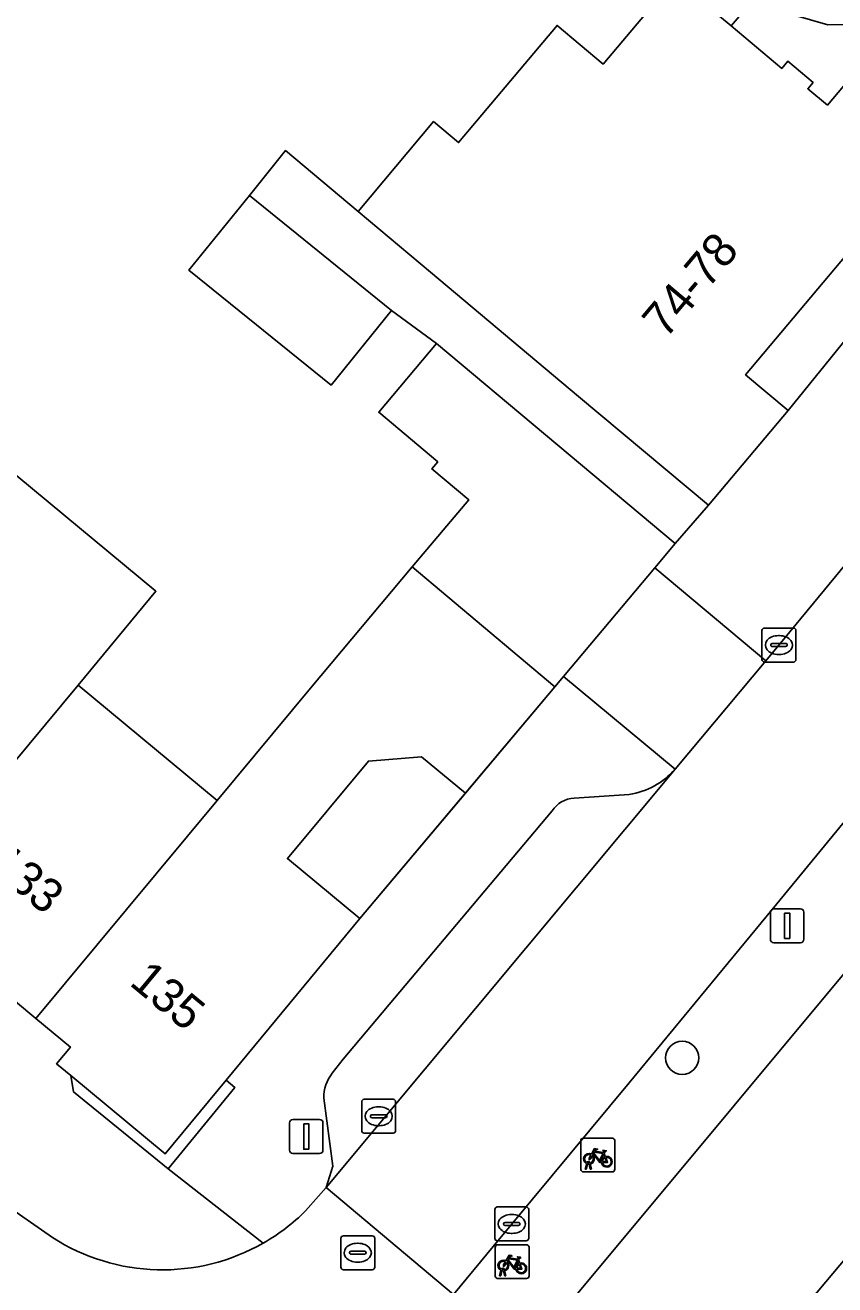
# Model space of a CAD drawing. Extents: x 162073 to 163043, y 381818 to 382561.
# Drawn here: x 162380.09 to 162403.97, y 381938.91 to 381976.09 of the extents above; entities that cross this region are included whole.
import ezdxf

# ---------------------------------------------------------------- set-up
doc = ezdxf.new("R2010")
doc.units = 0
for name, color, linetype in [('IMGEO_Boom', 7, 'Continuous'), ('IMGEO_Erf', 7, 'Continuous'), ('IMGEO_Fietsenrek', 7, 'Continuous'), ('IMGEO_Kolk', 7, 'Continuous'), ('IMGEO_Lichtmast', 7, 'Continuous'), ('IMGEO_Muur', 7, 'Continuous'), ('IMGEO_Pand', 7, 'Continuous'), ('IMGEO_Pand_nummerreeks', 7, 'Continuous'), ('IMGEO_Parkeervlak_open', 7, 'Continuous'), ('IMGEO_Rijbaan_lokaal_open', 7, 'Continuous'), ('IMGEO_Rioolput', 7, 'Continuous'), ('IMGEO_Voetpad_open', 7, 'Continuous')]:
    doc.layers.add(name, color=color, linetype=linetype)

msp = doc.modelspace()

# ---------------------------------------------------------------- linework, layer by layer
at = {"layer": 'IMGEO_Boom'}
msp.add_circle((162399.468, 381945.607), 0.489, dxfattribs=at)
at = {"layer": 'IMGEO_Erf'}
msp.add_lwpolyline([(162379.844, 381962.782), (162383.946, 381959.377), (162381.646, 381956.606), (162385.751, 381953.206), (162388.501, 381956.518), (162391.504, 381960.095), (162393.169, 381962.078), (162392.084, 381962.99), (162392.259, 381963.197), (162390.515, 381964.661), (162392.222, 381966.694), (162390.896, 381967.671), (162389.109, 381965.463), (162384.914, 381968.857), (162386.701, 381971.065), (162387.769, 381972.385), (162389.908, 381970.589), (162392.136, 381973.242), (162392.873, 381972.624), (162395.775, 381976.08), (162397.135, 381974.938), (162399.252, 381977.458), (162400.91, 381976.065), (162401.67, 381976.96)], dxfattribs=at)
for points in [[(162408.257, 381971.708), (162404.577, 381974.727), (162404.221, 381974.291), (162406.024, 381972.777), (162405.575, 381972.242), (162406.276, 381971.654), (162401.336, 381965.771), (162402.591, 381964.717)], [(162393.077, 381953.416), (162391.776, 381954.494), (162390.212, 381954.363), (162387.825, 381951.488), (162389.963, 381949.717)]]:
    msp.add_lwpolyline(points, close=True, dxfattribs=at)
at = {"layer": 'IMGEO_Fietsenrek'}
for p, q in [((162396.551, 381943.237), (162397.392, 381943.237)), ((162397.392, 381943.237), (162396.551, 381943.237)), ((162396.476, 381942.312), (162396.476, 381943.153)), ((162396.476, 381943.153), (162396.476, 381942.312)), ((162397.476, 381943.162), (162397.476, 381942.321)), ((162397.476, 381942.321), (162397.476, 381943.162)), ((162396.603, 381942.321), (162396.642, 381942.481)), ((162396.714, 381942.493), (162396.713, 381942.497)), ((162396.745, 381942.504), (162396.746, 381942.497)), ((162397.163, 381942.786), (162397.199, 381942.691)), ((162397.401, 381942.237), (162396.56, 381942.237)), ((162396.56, 381942.237), (162397.401, 381942.237)), ((162396.637, 381942.321), (162396.603, 381942.321)), ((162396.672, 381942.469), (162396.637, 381942.321)), ((162396.755, 381942.321), (162396.721, 381942.463)), ((162396.753, 381942.467), (162396.788, 381942.321)), ((162396.788, 381942.321), (162396.755, 381942.321)), ((162393.952, 381939.165), (162393.952, 381940.006)), ((162393.952, 381940.006), (162393.952, 381939.165)), ((162394.027, 381940.09), (162394.868, 381940.09)), ((162394.868, 381940.09), (162394.027, 381940.09)), ((162394.952, 381940.015), (162394.952, 381939.174)), ((162394.952, 381939.174), (162394.952, 381940.015)), ((162394.639, 381939.639), (162394.675, 381939.544)), ((162394.079, 381939.174), (162394.118, 381939.334)), ((162394.113, 381939.174), (162394.079, 381939.174)), ((162394.148, 381939.322), (162394.113, 381939.174)), ((162394.19, 381939.346), (162394.189, 381939.35)), ((162394.231, 381939.174), (162394.197, 381939.316)), ((162394.221, 381939.357), (162394.222, 381939.35)), ((162394.229, 381939.32), (162394.264, 381939.174)), ((162394.264, 381939.174), (162394.231, 381939.174)), ((162394.877, 381939.09), (162394.036, 381939.09)), ((162394.036, 381939.09), (162394.877, 381939.09))]:
    msp.add_line(p, q, dxfattribs=at)
for points in [[(162396.789, 381942.763), (162396.884, 381942.927), (162396.97, 381942.913), (162396.972, 381942.904), (162396.916, 381942.893), (162396.889, 381942.848), (162397.145, 381942.807)], [(162397.145, 381942.807), (162397.17, 381942.856), (162397.164, 381942.86), (162397.141, 381942.864), (162397.129, 381942.871), (162397.128, 381942.874), (162397.13, 381942.879), (162397.225, 381942.864), (162397.227, 381942.854), (162397.217, 381942.841), (162397.205, 381942.835), (162397.191, 381942.841), (162397.163, 381942.786)], [(162396.81, 381942.711), (162396.758, 381942.621), (162396.718, 381942.596), (162396.719, 381942.643), (162396.774, 381942.737)], [(162397.085, 381942.519), (162397.035, 381942.519), (162396.844, 381942.77), (162396.825, 381942.738)], [(162397.132, 381942.782), (162396.875, 381942.823), (162396.858, 381942.794), (162397.025, 381942.574), (162397.132, 381942.782)], [(162397.18, 381942.684), (162397.15, 381942.761), (162397.041, 381942.543), (162397.084, 381942.543)], [(162397.114, 381942.543), (162397.234, 381942.542), (162397.19, 381942.656)], [(162397.21, 381942.663), (162397.265, 381942.518), (162397.115, 381942.518)], [(162394.286, 381939.564), (162394.234, 381939.474), (162394.194, 381939.449), (162394.195, 381939.496), (162394.25, 381939.59)], [(162394.265, 381939.616), (162394.36, 381939.78), (162394.446, 381939.766), (162394.448, 381939.757), (162394.392, 381939.746), (162394.365, 381939.701), (162394.621, 381939.66)], [(162394.561, 381939.372), (162394.511, 381939.372), (162394.32, 381939.623), (162394.301, 381939.591)], [(162394.608, 381939.635), (162394.351, 381939.676), (162394.334, 381939.647), (162394.501, 381939.427), (162394.608, 381939.635)], [(162394.656, 381939.537), (162394.626, 381939.614), (162394.517, 381939.396), (162394.56, 381939.396)], [(162394.59, 381939.396), (162394.71, 381939.395), (162394.666, 381939.509)], [(162394.686, 381939.516), (162394.741, 381939.371), (162394.591, 381939.371)], [(162394.621, 381939.66), (162394.646, 381939.709), (162394.64, 381939.713), (162394.617, 381939.717), (162394.605, 381939.724), (162394.604, 381939.727), (162394.606, 381939.732), (162394.701, 381939.717), (162394.703, 381939.707), (162394.693, 381939.694), (162394.681, 381939.688), (162394.667, 381939.694), (162394.639, 381939.639)]]:
    msp.add_lwpolyline(points, dxfattribs=at)
for centre, radius, start, end in [((162396.554, 381943.159), 0.0779, 92.4484, 184.2845), ((162396.554, 381943.159), 0.0779, 92.4484, 184.2845), ((162397.398, 381943.159), 0.0779, 2.4484, 94.2845), ((162397.398, 381943.159), 0.0779, 2.4484, 94.2845), ((162396.716, 381942.622), 0.159, 62.6766, 242.1369), ((162396.716, 381942.622), 0.129, 63.3192, 238.903), ((162396.696, 381942.493), 0.0499, 12.8025, 158.6934), ((162396.696, 381942.493), 0.0174, 12.8025, 163.4502), ((162396.716, 381942.622), 0.129, 253.415, 269.0204), ((162396.716, 381942.622), 0.129, 283.6043, 43.4302), ((162396.716, 381942.622), 0.159, 283.5766, 46.6042), ((162397.243, 381942.538), 0.159, 113.3408, 178.3217), ((162397.243, 381942.538), 0.159, 187.0065, 105.7708), ((162397.243, 381942.538), 0.129, 113.923, 177.9556), ((162397.243, 381942.538), 0.129, 188.6715, 104.5883), ((162396.554, 381942.315), 0.0779, 182.4484, 274.2845), ((162396.554, 381942.315), 0.0779, 182.4484, 274.2845), ((162396.716, 381942.622), 0.159, 253.9967, 271.7867), ((162397.398, 381942.315), 0.0779, 272.4484, 4.2845), ((162397.398, 381942.315), 0.0779, 272.4484, 4.2845), ((162394.03, 381940.012), 0.0779, 92.4484, 184.2845), ((162394.03, 381940.012), 0.0779, 92.4484, 184.2845), ((162394.874, 381940.012), 0.0779, 2.4484, 94.2845), ((162394.874, 381940.012), 0.0779, 2.4484, 94.2845), ((162394.192, 381939.475), 0.159, 62.6766, 242.1369), ((162394.192, 381939.475), 0.129, 63.3192, 238.903), ((162394.192, 381939.475), 0.129, 283.6043, 43.4302), ((162394.192, 381939.475), 0.159, 283.5766, 46.6042), ((162394.719, 381939.391), 0.159, 113.3408, 178.3217), ((162394.719, 381939.391), 0.159, 187.0065, 105.7708), ((162394.719, 381939.391), 0.129, 113.923, 177.9556), ((162394.719, 381939.391), 0.129, 188.6715, 104.5883), ((162394.03, 381939.168), 0.0779, 182.4484, 274.2845), ((162394.03, 381939.168), 0.0779, 182.4484, 274.2845), ((162394.172, 381939.346), 0.0499, 12.8025, 158.6934), ((162394.192, 381939.475), 0.159, 253.9967, 271.7867), ((162394.172, 381939.346), 0.0174, 12.8025, 163.4502), ((162394.192, 381939.475), 0.129, 253.415, 269.0204), ((162394.874, 381939.168), 0.0779, 272.4484, 4.2845), ((162394.874, 381939.168), 0.0779, 272.4484, 4.2845)]:
    msp.add_arc(centre, radius, start, end, dxfattribs=at)
at = {"layer": 'IMGEO_Kolk'}
for p, q in [((162401.82, 381957.364), (162401.82, 381958.216)), ((162401.895, 381958.29), (162402.747, 381958.29)), ((162402.821, 381958.216), (162402.821, 381957.364)), ((162402.079, 381957.784), (162402.079, 381957.796)), ((162402.517, 381957.747), (162402.119, 381957.747)), ((162402.122, 381957.833), (162402.52, 381957.833)), ((162402.308, 381958.07), (162402.333, 381958.07)), ((162402.563, 381957.796), (162402.563, 381957.784)), ((162402.331, 381957.51), (162402.306, 381957.51)), ((162402.747, 381957.29), (162401.895, 381957.29)), ((162390.089, 381944.381), (162390.941, 381944.381)), ((162390.014, 381943.455), (162390.014, 381944.307)), ((162390.502, 381944.161), (162390.527, 381944.161)), ((162391.015, 381944.307), (162391.015, 381943.455)), ((162390.273, 381943.875), (162390.273, 381943.887)), ((162390.711, 381943.838), (162390.313, 381943.838)), ((162390.316, 381943.924), (162390.714, 381943.924)), ((162390.525, 381943.601), (162390.5, 381943.601)), ((162390.757, 381943.887), (162390.757, 381943.875)), ((162390.941, 381943.381), (162390.089, 381943.381)), ((162393.939, 381940.277), (162393.939, 381941.129)), ((162394.014, 381941.203), (162394.866, 381941.203)), ((162394.94, 381941.129), (162394.94, 381940.277)), ((162394.198, 381940.697), (162394.198, 381940.709)), ((162394.636, 381940.66), (162394.238, 381940.66)), ((162394.241, 381940.746), (162394.639, 381940.746)), ((162394.427, 381940.983), (162394.452, 381940.983)), ((162394.682, 381940.709), (162394.682, 381940.697)), ((162394.45, 381940.423), (162394.425, 381940.423)), ((162394.866, 381940.203), (162394.014, 381940.203))]:
    msp.add_line(p, q, dxfattribs=at)
for points in [[(162401.82, 381957.364), (162401.82, 381958.216)], [(162401.895, 381958.29), (162402.747, 381958.29)], [(162402.821, 381958.216), (162402.821, 381957.364)], [(162402.747, 381957.29), (162401.895, 381957.29)], [(162390.089, 381944.381), (162390.941, 381944.381)], [(162390.014, 381943.455), (162390.014, 381944.307)], [(162391.015, 381944.307), (162391.015, 381943.455)], [(162390.941, 381943.381), (162390.089, 381943.381)], [(162393.939, 381940.277), (162393.939, 381941.129)], [(162394.014, 381941.203), (162394.866, 381941.203)], [(162394.94, 381941.129), (162394.94, 381940.277)], [(162394.866, 381940.203), (162394.014, 381940.203)]]:
    msp.add_lwpolyline(points, dxfattribs=at)
for centre, radius, start, end in [((162401.897, 381958.214), 0.0765, 91.552, 178.448), ((162401.897, 381958.214), 0.0765, 91.552, 178.448), ((162402.745, 381958.214), 0.0765, 1.552, 88.448), ((162402.745, 381958.214), 0.0765, 1.552, 88.448), ((162402.119, 381957.793), 0.0403, 85.8775, 175.7526), ((162402.116, 381957.783), 0.0366, 178.938, 274.7102), ((162402.52, 381957.79), 0.043, 264.8664, 352.4533), ((162402.524, 381957.795), 0.0386, 1.7309, 96.639), ((162401.897, 381957.366), 0.0765, 181.552, 268.448), ((162401.897, 381957.366), 0.0765, 181.552, 268.448), ((162402.745, 381957.366), 0.0765, 271.552, 358.448), ((162402.745, 381957.366), 0.0765, 271.552, 358.448), ((162390.091, 381944.305), 0.0765, 91.552, 178.448), ((162390.091, 381944.305), 0.0765, 91.552, 178.448), ((162390.939, 381944.305), 0.0765, 1.552, 88.448), ((162390.939, 381944.305), 0.0765, 1.552, 88.448), ((162390.313, 381943.884), 0.0403, 85.8775, 175.7526), ((162390.31, 381943.874), 0.0366, 178.938, 274.7102), ((162390.714, 381943.881), 0.043, 264.8664, 352.4533), ((162390.718, 381943.886), 0.0386, 1.7309, 96.639), ((162390.091, 381943.457), 0.0765, 181.552, 268.448), ((162390.091, 381943.457), 0.0765, 181.552, 268.448), ((162390.939, 381943.457), 0.0765, 271.552, 358.448), ((162390.939, 381943.457), 0.0765, 271.552, 358.448), ((162394.016, 381941.127), 0.0765, 91.552, 178.448), ((162394.016, 381941.127), 0.0765, 91.552, 178.448), ((162394.864, 381941.127), 0.0765, 1.552, 88.448), ((162394.864, 381941.127), 0.0765, 1.552, 88.448), ((162394.238, 381940.706), 0.0403, 85.8775, 175.7526), ((162394.235, 381940.696), 0.0366, 178.938, 274.7102), ((162394.639, 381940.703), 0.043, 264.8664, 352.4533), ((162394.643, 381940.708), 0.0386, 1.7309, 96.639), ((162394.016, 381940.279), 0.0765, 181.552, 268.448), ((162394.016, 381940.279), 0.0765, 181.552, 268.448), ((162394.864, 381940.279), 0.0765, 271.552, 358.448), ((162394.864, 381940.279), 0.0765, 271.552, 358.448)]:
    msp.add_arc(centre, radius, start, end, dxfattribs=at)
for centre, major_axis, ratio, start_param, end_param in [((162402.307, 381957.79), (-0.387, 0.002), 0.722429, 4.712389, 7.853982), ((162402.332, 381957.79), (-0.39, 0.002), 0.717154, 1.570796, 4.712389), ((162390.501, 381943.881), (-0.387, 0.002), 0.722429, 4.712389, 7.853982), ((162390.526, 381943.881), (-0.39, 0.002), 0.717154, 1.570796, 4.712389), ((162394.426, 381940.703), (-0.387, 0.002), 0.722429, 4.712389, 7.853982), ((162394.451, 381940.703), (-0.39, 0.002), 0.717154, 1.570796, 4.712389)]:
    msp.add_ellipse(centre, major_axis=major_axis, ratio=ratio, start_param=start_param, end_param=end_param, dxfattribs=at)
at = {"layer": 'IMGEO_Lichtmast'}
for p, q in [((162402.167, 381950.005), (162402.957, 381950.005)), ((162402.957, 381950.005), (162402.167, 381950.005)), ((162402.067, 381949.105), (162402.067, 381949.905)), ((162402.067, 381949.905), (162402.067, 381949.105)), ((162403.057, 381949.905), (162403.057, 381949.105)), ((162403.057, 381949.105), (162403.057, 381949.905)), ((162402.957, 381949.005), (162402.167, 381949.005)), ((162402.167, 381949.005), (162402.957, 381949.005)), ((162387.882, 381942.883), (162387.882, 381943.683)), ((162387.882, 381943.683), (162387.882, 381942.883)), ((162387.982, 381943.783), (162388.772, 381943.783)), ((162388.772, 381943.783), (162387.982, 381943.783)), ((162388.872, 381943.683), (162388.872, 381942.883)), ((162388.872, 381942.883), (162388.872, 381943.683)), ((162388.772, 381942.783), (162387.982, 381942.783)), ((162387.982, 381942.783), (162388.772, 381942.783))]:
    msp.add_line(p, q, dxfattribs=at)
for points in [[(162402.487, 381949.88), (162402.637, 381949.88), (162402.637, 381949.13), (162402.487, 381949.13), (162402.487, 381949.88)], [(162388.302, 381943.658), (162388.452, 381943.658), (162388.452, 381942.908), (162388.302, 381942.908), (162388.302, 381943.658)]]:
    msp.add_lwpolyline(points, dxfattribs=at)
for centre, start, end in [((162402.167, 381949.905), 90, 180), ((162402.167, 381949.905), 90, 180), ((162402.957, 381949.905), 0, 90), ((162402.957, 381949.905), 360, 90), ((162402.167, 381949.105), 180, 270), ((162402.167, 381949.105), 180, 270), ((162402.957, 381949.105), 270, 0), ((162402.957, 381949.105), 270, 0), ((162387.982, 381943.683), 90, 180), ((162387.982, 381943.683), 90, 180), ((162388.772, 381943.683), 0, 90), ((162388.772, 381943.683), 360, 90), ((162387.982, 381942.883), 180, 270), ((162387.982, 381942.883), 180, 270), ((162388.772, 381942.883), 270, 0), ((162388.772, 381942.883), 270, 0)]:
    msp.add_arc(centre, 0.1, start, end, dxfattribs=at)
at = {"layer": 'IMGEO_Muur'}
msp.add_lwpolyline([(162395.715, 381956.56), (162389.963, 381949.717)], dxfattribs=at)
at = {"layer": 'IMGEO_Pand'}
for points in [[(162406.276, 381971.654), (162405.575, 381972.242), (162406.024, 381972.777), (162404.221, 381974.291), (162403.749, 381973.728), (162403.172, 381974.213), (162403.326, 381974.396), (162402.578, 381975.024), (162402.401, 381974.813), (162400.91, 381976.065), (162399.252, 381977.458), (162397.135, 381974.938), (162395.775, 381976.08), (162392.873, 381972.624), (162392.136, 381973.242), (162389.908, 381970.589), (162392.046, 381968.793), (162396.408, 381965.13), (162400.238, 381961.915), (162402.591, 381964.717), (162401.336, 381965.771)], [(162386.701, 381971.065), (162384.914, 381968.857), (162389.109, 381965.463), (162390.896, 381967.671)], [(162395.431, 381963.999), (162392.222, 381966.694), (162390.515, 381964.661), (162392.259, 381963.197), (162392.084, 381962.99), (162393.169, 381962.078), (162391.504, 381960.095), (162395.715, 381956.56), (162395.97, 381956.863), (162398.657, 381960.065), (162399.261, 381960.784)], [(162381.646, 381956.606), (162383.946, 381959.377), (162379.844, 381962.782), (162377.54, 381960.007), (162372.135, 381953.497), (162373.154, 381952.653), (162372.824, 381952.254), (162375.911, 381949.698)], [(162389.963, 381949.717), (162387.825, 381951.488), (162390.212, 381954.363), (162391.776, 381954.494), (162393.077, 381953.416), (162395.715, 381956.56), (162391.504, 381960.095), (162388.501, 381956.518), (162385.751, 381953.206), (162380.402, 381946.763), (162381.42, 381945.921), (162381.013, 381945.43), (162381.435, 381945.081), (162384.217, 381942.776), (162386.013, 381944.945)], [(162381.646, 381956.606), (162375.911, 381949.698), (162378.804, 381947.303), (162379.189, 381947.768), (162380.402, 381946.763), (162385.751, 381953.206)], [(162410.388, 381946.966), (162412.806, 381949.848), (162408.611, 381953.34), (162393.393, 381935.062), (162396.176, 381932.746), (162396.866, 381932.809), (162397.835, 381932.002), (162405.196, 381940.777)], [(162405.258, 381940.726), (162405.196, 381940.777), (162397.835, 381932.002), (162399.138, 381930.917), (162398.802, 381930.513), (162401.526, 381928.245), (162409.196, 381937.447), (162406.267, 381939.886)]]:
    msp.add_lwpolyline(points, close=True, dxfattribs=at)
at = {"layer": 'IMGEO_Parkeervlak_open'}
for points in [[(162388.893, 381944.416), (162389.164, 381942.406), (162388.966, 381941.779), (162399.257, 381954.127)], [(162397.906, 381953.378), (162396.281, 381953.271)], [(162395.63, 381952.896), (162389.469, 381945.571), (162389.147, 381945.155)]]:
    msp.add_lwpolyline(points, dxfattribs=at)
for centre, radius, start, end in [((162397.528, 381955.653), 2.307, 279.4398, 318.5685), ((162396.321, 381952.449), 0.823, 92.7851, 147.1019), ((162390.089, 381944.418), 1.196, 141.9638, 180.0997)]:
    msp.add_arc(centre, radius, start, end, dxfattribs=at)
at = {"layer": 'IMGEO_Rijbaan_lokaal_open'}
for points in [[(162424.221, 381984.234), (162413.587, 381971.374), (162407.148, 381963.645), (162402.318, 381957.789), (162401.933, 381957.329), (162399.257, 381954.127), (162388.966, 381941.779), (162392.723, 381938.618), (162393.889, 381940.041), (162397.903, 381944.865), (162402.116, 381949.983), (162407.426, 381956.453), (162413.532, 381963.724), (162415.2, 381965.746), (162418.067, 381969.22), (162419.449, 381970.895), (162428.884, 381982.183)], [(162391.987, 381937.719), (162392.723, 381938.618), (162388.966, 381941.779), (162388.359, 381941.088)], [(162380.891, 381940.302), (162379.368, 381941.362), (162378.252, 381940.019), (162378.151, 381939.893), (162393.04, 381927.87)]]:
    msp.add_lwpolyline(points, dxfattribs=at)
for centre, radius, start, end in [((162384.183, 381945.281), 5.918, 299.6634, 314.8808), ((162384.136, 381945.336), 5.989, 237.1988, 299.7994)]:
    msp.add_arc(centre, radius, start, end, dxfattribs=at)
at = {"layer": 'IMGEO_Rioolput'}
for p, q in [((162389.398, 381939.426), (162389.398, 381940.278)), ((162389.473, 381940.352), (162390.325, 381940.352)), ((162390.399, 381940.278), (162390.399, 381939.426)), ((162389.7, 381939.895), (162390.098, 381939.895)), ((162389.886, 381940.132), (162389.911, 381940.132)), ((162389.657, 381939.846), (162389.657, 381939.858)), ((162390.095, 381939.809), (162389.697, 381939.809)), ((162389.909, 381939.572), (162389.884, 381939.572)), ((162390.141, 381939.858), (162390.141, 381939.846)), ((162390.325, 381939.352), (162389.473, 381939.352))]:
    msp.add_line(p, q, dxfattribs=at)
for points in [[(162389.398, 381939.426), (162389.398, 381940.278)], [(162389.473, 381940.352), (162390.325, 381940.352)], [(162390.399, 381940.278), (162390.399, 381939.426)], [(162390.325, 381939.352), (162389.473, 381939.352)]]:
    msp.add_lwpolyline(points, dxfattribs=at)
for centre, radius, start, end in [((162389.475, 381940.276), 0.0765, 91.552, 178.448), ((162389.475, 381940.276), 0.0765, 91.552, 178.448), ((162390.323, 381940.276), 0.0765, 1.552, 88.448), ((162390.323, 381940.276), 0.0765, 1.552, 88.448), ((162389.697, 381939.855), 0.0403, 85.8775, 175.7526), ((162390.102, 381939.857), 0.0386, 1.7309, 96.639), ((162389.694, 381939.845), 0.0366, 178.938, 274.7102), ((162390.098, 381939.852), 0.043, 264.8664, 352.4533), ((162389.475, 381939.428), 0.0765, 181.552, 268.448), ((162389.475, 381939.428), 0.0765, 181.552, 268.448), ((162390.323, 381939.428), 0.0765, 271.552, 358.448), ((162390.323, 381939.428), 0.0765, 271.552, 358.448)]:
    msp.add_arc(centre, radius, start, end, dxfattribs=at)
for centre, major_axis, ratio, start_param, end_param in [((162389.885, 381939.852), (-0.387, 0.002), 0.722429, 4.712389, 7.853982), ((162389.91, 381939.852), (-0.39, 0.002), 0.717154, 1.570796, 4.712389)]:
    msp.add_ellipse(centre, major_axis=major_axis, ratio=ratio, start_param=start_param, end_param=end_param, dxfattribs=at)
at = {"layer": 'IMGEO_Voetpad_open'}
for points in [[(162420.062, 381994.354), (162418.557, 381991.965), (162405.447, 381976.319), (162404.616, 381976.11), (162403.759, 381976.096), (162402.16, 381976.562), (162401.67, 381976.96), (162400.91, 381976.065), (162402.401, 381974.813), (162402.578, 381975.024), (162403.326, 381974.396), (162403.172, 381974.213), (162403.749, 381973.728), (162404.221, 381974.291), (162404.577, 381974.727), (162408.257, 381971.708), (162402.591, 381964.717), (162400.238, 381961.915), (162399.261, 381960.784), (162398.657, 381960.065), (162401.933, 381957.329), (162402.318, 381957.789), (162407.148, 381963.645)], [(162428.884, 381982.183), (162419.449, 381970.895), (162418.067, 381969.22), (162418.452, 381968.902), (162415.585, 381965.428), (162415.2, 381965.746), (162413.532, 381963.724), (162407.426, 381956.453), (162402.116, 381949.983), (162397.903, 381944.865), (162393.889, 381940.041), (162392.723, 381938.618), (162391.987, 381937.719)], [(162399.257, 381954.127), (162395.97, 381956.863), (162395.715, 381956.56), (162393.077, 381953.416), (162389.963, 381949.717), (162386.013, 381944.945), (162386.276, 381944.729), (162384.31, 381942.328), (162387.112, 381940.139)], [(162391.298, 381936.706), (162393.393, 381935.062), (162408.611, 381953.34)], [(162396.281, 381953.271), (162397.906, 381953.378)], [(162389.147, 381945.155), (162389.469, 381945.571), (162395.63, 381952.896)], [(162387.112, 381940.139), (162384.31, 381942.328), (162381.515, 381944.601), (162381.435, 381945.081), (162381.013, 381945.43), (162381.42, 381945.921), (162380.402, 381946.763), (162379.189, 381947.768)], [(162388.359, 381941.088), (162388.966, 381941.779), (162389.164, 381942.406), (162388.893, 381944.416)], [(162377.76, 381942.629), (162379.368, 381941.362), (162380.891, 381940.302)]]:
    msp.add_lwpolyline(points, dxfattribs=at)
for points in [[(162392.046, 381968.793), (162389.908, 381970.589), (162387.769, 381972.385), (162386.701, 381971.065), (162390.896, 381967.671), (162392.222, 381966.694), (162395.431, 381963.999), (162399.261, 381960.784), (162400.238, 381961.915), (162396.408, 381965.13)], [(162399.257, 381954.127), (162401.933, 381957.329), (162398.657, 381960.065), (162395.97, 381956.863)], [(162381.515, 381944.601), (162384.31, 381942.328), (162386.276, 381944.729), (162386.013, 381944.945), (162384.217, 381942.776), (162381.435, 381945.081)]]:
    msp.add_lwpolyline(points, close=True, dxfattribs=at)
for centre, radius, start, end in [((162397.528, 381955.653), 2.307, 279.4398, 318.5685), ((162396.321, 381952.449), 0.823, 92.7851, 147.1019), ((162390.089, 381944.418), 1.196, 141.9638, 180.0997), ((162384.183, 381945.281), 5.918, 299.6634, 314.8808), ((162384.136, 381945.336), 5.989, 237.1988, 299.7994)]:
    msp.add_arc(centre, radius, start, end, dxfattribs=at)

# ---------------------------------------------------------------- texts
at = {"layer": 'IMGEO_Pand_nummerreeks'}
for s, rotation, p in [('74-78', 49.9562, (162398.979, 381966.803)), ('133', 320.3793, (162378.966, 381951.225)), ('135', 320.38, (162383.129, 381947.778))]:
    msp.add_text(s, height=1, rotation=rotation, dxfattribs=at).set_placement(p)

doc.saveas('drawing.dxf')
